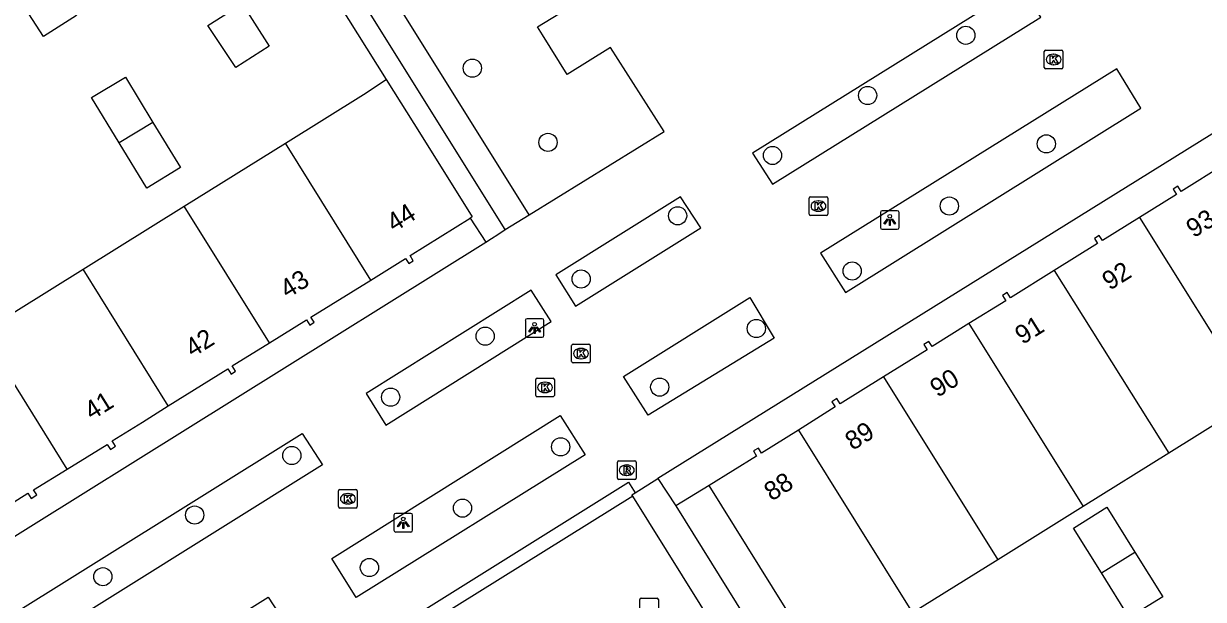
# Model space of a CAD drawing. Extents: x 159280 to 160375, y 384531 to 385872.
# Drawn here: x 159681.2 to 159744.6, y 385532.8 to 385563.8 of the extents above; entities that cross this region are included whole.
import ezdxf

# ---------------------------------------------------------------- set-up
doc = ezdxf.new("R2010")
doc.units = 0
for name, color, linetype in [('IMGEO_Boom', 7, 'Continuous'), ('IMGEO_Groenvoorziening', 7, 'Continuous'), ('IMGEO_Kolk', 7, 'Continuous'), ('IMGEO_Lichtpunt', 7, 'Continuous'), ('IMGEO_Pand', 7, 'Continuous'), ('IMGEO_Pand_nummerreeks', 7, 'Continuous'), ('IMGEO_Parkeervlak_open', 7, 'Continuous'), ('IMGEO_Rijbaan_lokaal_open', 7, 'Continuous'), ('IMGEO_Rioolput', 7, 'Continuous'), ('IMGEO_Voetgangersgebied_open', 7, 'Continuous'), ('IMGEO_Voetpad_open', 7, 'Continuous')]:
    doc.layers.add(name, color=color, linetype=linetype)

msp = doc.modelspace()

# ---------------------------------------------------------------- linework, layer by layer
at = {"layer": 'IMGEO_Boom'}
for centre in [(159731.825, 385563.187), (159705.312, 385561.418), (159726.55, 385559.949), (159709.377, 385557.425), (159736.15, 385557.345), (159721.441, 385556.723), (159730.941, 385554.002), (159716.341, 385553.478), (159725.721, 385550.51), (159711.158, 385550.078), (159706.003, 385547.002), (159720.572, 385547.415), (159715.382, 385544.264), (159700.922, 385543.722), (159710.057, 385541.052), (159695.615, 385540.585), (159704.786, 385537.756), (159690.397, 385537.383), (159699.784, 385534.559), (159685.464, 385534.066)]:
    msp.add_circle(centre, 0.489, dxfattribs=at)
at = {"layer": 'IMGEO_Groenvoorziening'}
for points in [[(159688.61, 385575.938), (159690.481, 385577.102), (159700.691, 385560.803)], [(159705.192, 385553.352), (159706.033, 385552.051)]]:
    msp.add_lwpolyline(points, dxfattribs=at)
at = {"layer": 'IMGEO_Kolk'}
for p, q in [((159736.041, 385561.457), (159736.041, 385562.309)), ((159736.116, 385562.383), (159736.968, 385562.383)), ((159736.529, 385562.163), (159736.554, 385562.163)), ((159737.042, 385562.309), (159737.042, 385561.457)), ((159736.552, 385561.603), (159736.527, 385561.603)), ((159736.968, 385561.383), (159736.116, 385561.383)), ((159723.484, 385554.499), (159724.336, 385554.499)), ((159723.409, 385553.573), (159723.409, 385554.425)), ((159723.897, 385554.279), (159723.922, 385554.279)), ((159724.41, 385554.425), (159724.41, 385553.573)), ((159724.336, 385553.499), (159723.484, 385553.499)), ((159723.92, 385553.719), (159723.895, 385553.719)), ((159710.65, 385545.643), (159710.65, 385546.495)), ((159710.725, 385546.569), (159711.577, 385546.569)), ((159711.138, 385546.349), (159711.163, 385546.349)), ((159711.651, 385546.495), (159711.651, 385545.643)), ((159711.161, 385545.789), (159711.136, 385545.789)), ((159711.577, 385545.569), (159710.725, 385545.569)), ((159708.721, 385543.821), (159708.721, 385544.673)), ((159708.796, 385544.747), (159709.648, 385544.747)), ((159709.209, 385544.527), (159709.234, 385544.527)), ((159709.722, 385544.673), (159709.722, 385543.821)), ((159709.648, 385543.747), (159708.796, 385543.747)), ((159709.232, 385543.967), (159709.207, 385543.967)), ((159698.125, 385537.835), (159698.125, 385538.687)), ((159698.2, 385538.761), (159699.052, 385538.761)), ((159699.126, 385538.687), (159699.126, 385537.835)), ((159698.636, 385537.981), (159698.611, 385537.981)), ((159698.613, 385538.541), (159698.638, 385538.541)), ((159699.052, 385537.761), (159698.2, 385537.761))]:
    msp.add_line(p, q, dxfattribs=at)
for points in [[(159736.041, 385561.457), (159736.041, 385562.309)], [(159736.116, 385562.383), (159736.968, 385562.383)], [(159736.362, 385562.083), (159736.485, 385562.083), (159736.485, 385561.932), (159736.615, 385562.083), (159736.779, 385562.083), (159736.633, 385561.932), (159736.786, 385561.683), (159736.634, 385561.683), (159736.549, 385561.847), (159736.485, 385561.78), (159736.485, 385561.683), (159736.362, 385561.683), (159736.362, 385562.083)], [(159737.042, 385562.309), (159737.042, 385561.457)], [(159736.968, 385561.383), (159736.116, 385561.383)], [(159723.484, 385554.499), (159724.336, 385554.499)], [(159723.409, 385553.573), (159723.409, 385554.425)], [(159723.73, 385554.199), (159723.853, 385554.199), (159723.853, 385554.048), (159723.983, 385554.199), (159724.147, 385554.199), (159724.001, 385554.048), (159724.154, 385553.799), (159724.002, 385553.799), (159723.917, 385553.963), (159723.853, 385553.896), (159723.853, 385553.799), (159723.73, 385553.799), (159723.73, 385554.199)], [(159724.41, 385554.425), (159724.41, 385553.573)], [(159724.336, 385553.499), (159723.484, 385553.499)], [(159710.65, 385545.643), (159710.65, 385546.495)], [(159710.725, 385546.569), (159711.577, 385546.569)], [(159710.971, 385546.269), (159711.094, 385546.269), (159711.094, 385546.118), (159711.224, 385546.269), (159711.388, 385546.269), (159711.242, 385546.118), (159711.395, 385545.869), (159711.243, 385545.869), (159711.158, 385546.033), (159711.094, 385545.966), (159711.094, 385545.869), (159710.971, 385545.869), (159710.971, 385546.269)], [(159711.651, 385546.495), (159711.651, 385545.643)], [(159711.577, 385545.569), (159710.725, 385545.569)], [(159708.721, 385543.821), (159708.721, 385544.673)], [(159708.796, 385544.747), (159709.648, 385544.747)], [(159709.042, 385544.447), (159709.165, 385544.447), (159709.165, 385544.296), (159709.295, 385544.447), (159709.459, 385544.447), (159709.313, 385544.296), (159709.466, 385544.047), (159709.314, 385544.047), (159709.229, 385544.211), (159709.165, 385544.144), (159709.165, 385544.047), (159709.042, 385544.047), (159709.042, 385544.447)], [(159709.722, 385544.673), (159709.722, 385543.821)], [(159709.648, 385543.747), (159708.796, 385543.747)], [(159698.125, 385537.835), (159698.125, 385538.687)], [(159698.2, 385538.761), (159699.052, 385538.761)], [(159699.126, 385538.687), (159699.126, 385537.835)], [(159698.446, 385538.461), (159698.569, 385538.461), (159698.569, 385538.31), (159698.699, 385538.461), (159698.863, 385538.461), (159698.717, 385538.31), (159698.87, 385538.061), (159698.718, 385538.061), (159698.633, 385538.225), (159698.569, 385538.158), (159698.569, 385538.061), (159698.446, 385538.061), (159698.446, 385538.461)], [(159699.052, 385537.761), (159698.2, 385537.761)]]:
    msp.add_lwpolyline(points, dxfattribs=at)
for centre, start, end in [((159736.118, 385562.307), 91.55205, 178.44795), ((159736.118, 385562.307), 91.55205, 178.44795), ((159736.966, 385562.307), 1.55205, 88.44795), ((159736.966, 385562.307), 1.55205, 88.44795), ((159736.118, 385561.459), 181.55205, 268.44795), ((159736.118, 385561.459), 181.55205, 268.44795), ((159736.966, 385561.459), 271.55205, 358.44795), ((159736.966, 385561.459), 271.55205, 358.44795), ((159723.486, 385554.423), 91.55205, 178.44795), ((159723.486, 385554.423), 91.55205, 178.44795), ((159724.334, 385554.423), 1.55205, 88.44795), ((159724.334, 385554.423), 1.55205, 88.44795), ((159723.486, 385553.575), 181.55205, 268.44795), ((159723.486, 385553.575), 181.55205, 268.44795), ((159724.334, 385553.575), 271.55205, 358.44795), ((159724.334, 385553.575), 271.55205, 358.44795), ((159710.727, 385546.493), 91.55205, 178.44795), ((159710.727, 385546.493), 91.55205, 178.44795), ((159711.575, 385546.493), 1.55205, 88.44795), ((159711.575, 385546.493), 1.55205, 88.44795), ((159710.727, 385545.645), 181.55205, 268.44795), ((159710.727, 385545.645), 181.55205, 268.44795), ((159711.575, 385545.645), 271.55205, 358.44795), ((159711.575, 385545.645), 271.55205, 358.44795), ((159708.798, 385544.671), 91.55205, 178.44795), ((159708.798, 385544.671), 91.55205, 178.44795), ((159709.646, 385544.671), 1.55205, 88.44795), ((159709.646, 385544.671), 1.55205, 88.44795), ((159708.798, 385543.823), 181.55205, 268.44795), ((159708.798, 385543.823), 181.55205, 268.44795), ((159709.646, 385543.823), 271.55205, 358.44795), ((159709.646, 385543.823), 271.55205, 358.44795), ((159698.202, 385538.685), 91.55205, 178.44795), ((159698.202, 385538.685), 91.55205, 178.44795), ((159699.05, 385538.685), 1.55205, 88.44795), ((159699.05, 385538.685), 1.55205, 88.44795), ((159698.202, 385537.837), 181.55205, 268.44795), ((159698.202, 385537.837), 181.55205, 268.44795), ((159699.05, 385537.837), 271.55205, 358.44795), ((159699.05, 385537.837), 271.55205, 358.44795)]:
    msp.add_arc(centre, 0.0765, start, end, dxfattribs=at)
for centre, major_axis, ratio, start_param, end_param in [((159736.528, 385561.883), (-0.387, 0.002), 0.722429, 4.712389, 7.853982), ((159736.553, 385561.883), (-0.39, 0.002), 0.717154, 1.570796, 4.712389), ((159723.896, 385553.999), (-0.387, 0.002), 0.722429, 4.712389, 7.853982), ((159723.921, 385553.999), (-0.39, 0.002), 0.717154, 1.570796, 4.712389), ((159711.137, 385546.069), (-0.387, 0.002), 0.722429, 4.712389, 7.853982), ((159711.162, 385546.069), (-0.39, 0.002), 0.717154, 1.570796, 4.712389), ((159709.208, 385544.247), (-0.387, 0.002), 0.722429, 4.712389, 7.853982), ((159709.233, 385544.247), (-0.39, 0.002), 0.717154, 1.570796, 4.712389), ((159698.612, 385538.261), (-0.387, 0.002), 0.722429, 4.712389, 7.853982), ((159698.637, 385538.261), (-0.39, 0.002), 0.717154, 1.570796, 4.712389)]:
    msp.add_ellipse(centre, major_axis=major_axis, ratio=ratio, start_param=start_param, end_param=end_param, dxfattribs=at)
at = {"layer": 'IMGEO_Lichtpunt'}
for p, q in [((159727.242, 385553.655), (159727.242, 385552.848)), ((159727.242, 385553.655), (159727.242, 385552.848)), ((159728.144, 385553.75), (159727.336, 385553.75)), ((159728.144, 385553.75), (159727.336, 385553.75)), ((159728.238, 385552.848), (159728.238, 385553.655)), ((159728.238, 385552.848), (159728.238, 385553.655)), ((159727.336, 385552.754), (159728.144, 385552.754)), ((159727.336, 385552.754), (159728.144, 385552.754)), ((159708.161, 385547.848), (159708.161, 385547.041)), ((159708.161, 385547.848), (159708.161, 385547.041)), ((159709.063, 385547.943), (159708.255, 385547.943)), ((159709.063, 385547.943), (159708.255, 385547.943)), ((159709.157, 385547.041), (159709.157, 385547.848)), ((159709.157, 385547.041), (159709.157, 385547.848)), ((159708.255, 385546.947), (159709.063, 385546.947)), ((159708.255, 385546.947), (159709.063, 385546.947)), ((159701.103, 385537.373), (159701.103, 385536.566)), ((159701.103, 385537.373), (159701.103, 385536.566)), ((159702.005, 385537.468), (159701.197, 385537.468)), ((159702.005, 385537.468), (159701.197, 385537.468)), ((159702.099, 385536.566), (159702.099, 385537.373)), ((159702.099, 385536.566), (159702.099, 385537.373)), ((159701.197, 385536.472), (159702.005, 385536.472)), ((159701.197, 385536.472), (159702.005, 385536.472))]:
    msp.add_line(p, q, dxfattribs=at)
for points in [[(159727.616, 385553.319), (159727.655, 385553.291), (159727.467, 385553.029), (159727.429, 385553.056), (159727.616, 385553.319)], [(159727.718, 385553.271), (159727.765, 385553.271), (159727.765, 385552.949), (159727.718, 385552.949), (159727.718, 385553.271)], [(159727.828, 385553.291), (159727.866, 385553.318), (159728.053, 385553.056), (159728.014, 385553.028), (159727.828, 385553.291)], [(159708.535, 385547.512), (159708.574, 385547.484), (159708.386, 385547.222), (159708.348, 385547.249), (159708.535, 385547.512)], [(159708.747, 385547.484), (159708.785, 385547.511), (159708.972, 385547.249), (159708.933, 385547.221), (159708.747, 385547.484)], [(159708.637, 385547.464), (159708.684, 385547.464), (159708.684, 385547.142), (159708.637, 385547.142), (159708.637, 385547.464)], [(159701.477, 385537.037), (159701.516, 385537.009), (159701.328, 385536.747), (159701.29, 385536.774), (159701.477, 385537.037)], [(159701.579, 385536.989), (159701.626, 385536.989), (159701.626, 385536.667), (159701.579, 385536.667), (159701.579, 385536.989)], [(159701.689, 385537.009), (159701.727, 385537.036), (159701.914, 385536.774), (159701.875, 385536.746), (159701.689, 385537.009)]]:
    msp.add_lwpolyline(points, dxfattribs=at)
for centre in [(159727.741, 385553.453), (159708.66, 385547.646), (159701.602, 385537.171)]:
    msp.add_circle(centre, 0.0994, dxfattribs=at)
for centre, start, end in [((159727.336, 385553.655), 90, 180), ((159727.336, 385553.655), 90, 180), ((159728.144, 385553.655), 0, 90), ((159728.144, 385553.655), 0, 90), ((159727.336, 385552.848), 180, 270), ((159727.336, 385552.848), 180, 270), ((159728.144, 385552.848), 270, 0), ((159728.144, 385552.848), 270, 360), ((159708.255, 385547.848), 90, 180), ((159708.255, 385547.848), 90, 180), ((159709.063, 385547.848), 0, 90), ((159709.063, 385547.848), 0, 90), ((159708.255, 385547.041), 180, 270), ((159708.255, 385547.041), 180, 270), ((159709.063, 385547.041), 270, 0), ((159709.063, 385547.041), 270, 360), ((159701.197, 385537.373), 90, 180), ((159701.197, 385537.373), 90, 180), ((159702.005, 385537.373), 0, 90), ((159702.005, 385537.373), 0, 90), ((159701.197, 385536.566), 180, 270), ((159701.197, 385536.566), 180, 270), ((159702.005, 385536.566), 270, 0), ((159702.005, 385536.566), 270, 360)]:
    msp.add_arc(centre, 0.0946, start, end, dxfattribs=at)
at = {"layer": 'IMGEO_Pand'}
for points in [[(159682.507, 385566.656), (159684.045, 385564.257), (159682.267, 385563.118), (159680.73, 385565.518)], [(159691.105, 385563.708), (159692.939, 385564.872), (159694.389, 385562.596), (159692.609, 385561.462), (159691.105, 385563.708)], [(159686.336, 385557.397), (159684.854, 385559.832), (159686.672, 385560.938), (159688.153, 385558.504)], [(159695.271, 385557.386), (159699.467, 385560.001), (159700.691, 385560.803)], [(159700.691, 385560.803), (159702.564, 385557.813), (159705.313, 385553.428), (159705.192, 385553.352)], [(159688.153, 385558.504), (159689.635, 385556.069), (159687.817, 385554.963), (159686.336, 385557.397)], [(159688.153, 385558.504), (159686.336, 385557.397)], [(159689.834, 385553.997), (159695.271, 385557.386)], [(159699.86, 385550.024), (159695.271, 385557.386)], [(159745.741, 385556.253), (159743.399, 385554.79), (159743.221, 385555.068), (159742.963, 385554.903), (159743.141, 385554.625), (159741.149, 385553.382)], [(159684.396, 385550.609), (159689.834, 385553.997)], [(159694.418, 385546.641), (159689.834, 385553.997)], [(159699.86, 385550.024), (159701.729, 385551.186), (159701.893, 385550.911), (159702.139, 385551.057), (159701.97, 385551.341), (159705.192, 385553.352)], [(159741.149, 385553.382), (159739.167, 385552.146), (159738.992, 385552.426), (159738.734, 385552.264), (159738.909, 385551.985), (159736.576, 385550.533)], [(159741.149, 385553.382), (159747.294, 385543.555)], [(159678.959, 385547.22), (159684.396, 385550.609)], [(159688.98, 385543.253), (159684.396, 385550.609)], [(159694.418, 385546.641), (159696.408, 385547.874), (159696.58, 385547.604), (159696.816, 385547.754), (159696.644, 385548.024), (159699.86, 385550.024)], [(159736.576, 385550.533), (159734.231, 385549.073), (159734.054, 385549.352), (159733.802, 385549.193), (159733.978, 385548.913), (159731.995, 385547.679)], [(159736.576, 385550.533), (159742.737, 385540.713)], [(159731.995, 385547.679), (159730.01, 385546.443), (159729.834, 385546.722), (159729.572, 385546.557), (159729.747, 385546.277), (159727.412, 385544.82)], [(159731.995, 385547.679), (159738.13, 385537.84)], [(159683.546, 385539.859), (159678.959, 385547.22)], [(159688.98, 385543.253), (159692.18, 385545.248), (159692.355, 385544.969), (159692.592, 385545.117), (159692.416, 385545.4), (159694.418, 385546.641)], [(159727.412, 385544.82), (159725.074, 385543.361), (159724.903, 385543.644), (159724.634, 385543.481), (159724.804, 385543.198), (159722.833, 385541.956)], [(159727.412, 385544.82), (159733.547, 385534.981)], [(159683.546, 385539.859), (159685.691, 385541.184), (159685.866, 385540.915), (159686.143, 385541.095), (159685.963, 385541.371), (159687.587, 385542.384), (159688.98, 385543.253)], [(159747.294, 385543.555), (159742.737, 385540.713)], [(159722.833, 385541.956), (159720.854, 385540.709), (159720.68, 385540.989), (159720.425, 385540.831), (159720.589, 385540.553), (159718.034, 385538.964)], [(159722.833, 385541.956), (159728.966, 385532.124)], [(159742.737, 385540.713), (159738.13, 385537.84)], [(159678.197, 385536.523), (159681.433, 385538.552), (159681.609, 385538.271), (159681.915, 385538.462), (159681.734, 385538.741), (159683.546, 385539.859)], [(159728.966, 385532.124), (159724.155, 385529.123), (159718.034, 385538.964)], [(159738.13, 385537.84), (159733.547, 385534.981)], [(159739.111, 385534.267), (159737.611, 385536.675), (159739.4, 385537.8), (159740.909, 385535.395)], [(159733.547, 385534.981), (159728.966, 385532.124)], [(159740.909, 385535.395), (159742.418, 385532.989), (159740.601, 385531.875), (159739.111, 385534.267)], [(159739.111, 385534.267), (159740.909, 385535.395)]]:
    msp.add_lwpolyline(points, dxfattribs=at)
at = {"layer": 'IMGEO_Parkeervlak_open'}
for points in [[(159708.371, 385553.532), (159686.358, 385588.808)], [(159707.085, 385552.735), (159685.075, 385588.008)], [(159707.085, 385552.735), (159708.371, 385553.532)]]:
    msp.add_lwpolyline(points, dxfattribs=at)
at = {"layer": 'IMGEO_Rijbaan_lokaal_open'}
for points in [[(159713.93, 385538.401), (159697.346, 385528.047)], [(159771.645, 385445.743), (159713.93, 385538.401)]]:
    msp.add_lwpolyline(points, dxfattribs=at)
at = {"layer": 'IMGEO_Rioolput'}
for p, q in [((159713.111, 385539.37), (159713.111, 385540.222)), ((159713.186, 385540.296), (159714.038, 385540.296)), ((159713.599, 385540.076), (159713.624, 385540.076)), ((159714.112, 385540.222), (159714.112, 385539.37)), ((159714.038, 385539.296), (159713.186, 385539.296)), ((159713.622, 385539.516), (159713.597, 385539.516)), ((159714.384, 385532.919), (159715.236, 385532.919)), ((159714.309, 385531.993), (159714.309, 385532.845)), ((159715.31, 385532.845), (159715.31, 385531.993))]:
    msp.add_line(p, q, dxfattribs=at)
for points in [[(159713.111, 385539.37), (159713.111, 385540.222)], [(159713.186, 385540.296), (159714.038, 385540.296)], [(159713.7, 385539.994), (159713.448, 385539.996), (159713.448, 385539.596)], [(159713.626, 385539.915), (159713.572, 385539.915), (159713.572, 385539.834)], [(159714.112, 385540.222), (159714.112, 385539.37)], [(159714.038, 385539.296), (159713.186, 385539.296)], [(159713.448, 385539.596), (159713.572, 385539.596), (159713.572, 385539.758), (159713.583, 385539.758)], [(159713.572, 385539.834), (159713.624, 385539.834)], [(159713.63, 385539.729), (159713.701, 385539.596), (159713.841, 385539.596), (159713.776, 385539.722)], [(159714.384, 385532.919), (159715.236, 385532.919)], [(159714.309, 385531.993), (159714.309, 385532.845)], [(159715.31, 385532.845), (159715.31, 385531.993)]]:
    msp.add_lwpolyline(points, dxfattribs=at)
for centre, radius, start, end in [((159713.188, 385540.22), 0.0765, 91.55205, 178.44795), ((159713.188, 385540.22), 0.0765, 91.55205, 178.44795), ((159713.632, 385539.819), 0.0964, 77.00612, 93.18647), ((159713.646, 385539.876), 0.0378, 276.66336, 79.67722), ((159713.699, 385539.884), 0.109, 350.36119, 89.41601), ((159714.036, 385540.22), 0.0765, 1.55205, 88.44795), ((159714.036, 385540.22), 0.0765, 1.55205, 88.44795), ((159713.188, 385539.372), 0.0765, 181.55205, 268.44795), ((159713.188, 385539.372), 0.0765, 181.55205, 268.44795), ((159713.582, 385539.705), 0.0533, 26.02933, 88.69889), ((159713.608, 385540.023), 0.19, 274.7715, 282.96867), ((159713.697, 385539.884), 0.112, 277.58423, 350.98172), ((159713.681, 385539.669), 0.108, 29.51342, 73.79051), ((159714.036, 385539.372), 0.0765, 271.55205, 358.44795), ((159714.036, 385539.372), 0.0765, 271.55205, 358.44795), ((159714.386, 385532.843), 0.0765, 91.55205, 178.44795), ((159714.386, 385532.843), 0.0765, 91.55205, 178.44795), ((159715.234, 385532.843), 0.0765, 1.55205, 88.44795), ((159715.234, 385532.843), 0.0765, 1.55205, 88.44795)]:
    msp.add_arc(centre, radius, start, end, dxfattribs=at)
for centre, major_axis, ratio, start_param, end_param in [((159713.598, 385539.796), (-0.387, 0.002), 0.722429, 4.712389, 7.853982), ((159713.623, 385539.796), (-0.39, 0.002), 0.717154, 1.570796, 4.712389)]:
    msp.add_ellipse(centre, major_axis=major_axis, ratio=ratio, start_param=start_param, end_param=end_param, dxfattribs=at)
at = {"layer": 'IMGEO_Voetgangersgebied_open'}
for points in [[(159708.371, 385553.532), (159715.614, 385558.004), (159712.738, 385562.534), (159710.402, 385561.086), (159709.081, 385563.212), (159708.819, 385563.633), (159712.425, 385565.865), (159712.197, 385566.25)], [(159734.787, 385565.845), (159720.365, 385556.853), (159721.44, 385555.171), (159735.86, 385564.157), (159734.787, 385565.845)], [(159725.357, 385549.35), (159741.238, 385559.268), (159739.933, 385561.378), (159724.027, 385551.462), (159725.357, 385549.35)], [(159717.595, 385552.833), (159716.499, 385554.506), (159709.795, 385550.302), (159710.861, 385548.611), (159717.595, 385552.833)], [(159706.033, 385552.051), (159706.348, 385552.256), (159706.683, 385552.474), (159707.085, 385552.735)], [(159679.048, 385535.202), (159706.033, 385552.051)], [(159708.48, 385549.478), (159699.606, 385543.914), (159700.668, 385542.22), (159709.552, 385547.79), (159708.48, 385549.478)], [(159713.428, 385544.838), (159720.215, 385549.082), (159721.536, 385546.889), (159714.768, 385542.747), (159713.428, 385544.838)], [(159710.037, 385542.74), (159711.371, 385540.623), (159699.074, 385532.948), (159697.759, 385535.041), (159710.037, 385542.74)], [(159673.726, 385527.751), (159696.169, 385541.77), (159697.27, 385540.08), (159674.82, 385526.05), (159673.726, 385527.751)], [(159697.125, 385528.028), (159696.789, 385528.566), (159713.7, 385539.157), (159714.068, 385538.585)], [(159694.349, 385532.959), (159695.717, 385530.855), (159683.407, 385523.179), (159682.068, 385525.289), (159694.349, 385532.959)]]:
    msp.add_lwpolyline(points, dxfattribs=at)
at = {"layer": 'IMGEO_Voetpad_open'}
for points in [[(159759.533, 385566.787), (159754.308, 385563.622), (159754.031, 385563.469), (159715.286, 385539.343)], [(159714.068, 385538.585), (159715.286, 385539.343)], [(159715.286, 385539.343), (159716.24, 385537.874)], [(159718.034, 385538.964), (159716.24, 385537.874)], [(159713.93, 385538.401), (159713.887, 385538.472), (159714.068, 385538.585)], [(159716.24, 385537.874), (159721.396, 385529.575)]]:
    msp.add_lwpolyline(points, dxfattribs=at)

# ---------------------------------------------------------------- texts
at = {"layer": 'IMGEO_Pand_nummerreeks'}
for s, rotation, p in [('44', 31.97104, (159701.112, 385552.574)), ('93', 31.98823, (159744.069, 385552.261)), ('92', 31.95386, (159739.552, 385549.44)), ('43', 31.87364, (159695.381, 385549.005)), ('91', 31.90229, (159734.869, 385546.525)), ('42', 31.94813, (159690.285, 385545.835)), ('90', 31.90229, (159730.305, 385543.682)), ('41', 31.94813, (159684.869, 385542.457)), ('89', 31.96532, (159725.744, 385540.833)), ('88', 31.87937, (159721.388, 385538.106))]:
    msp.add_text(s, height=1, rotation=rotation, dxfattribs=at).set_placement(p)

doc.saveas('drawing.dxf')
